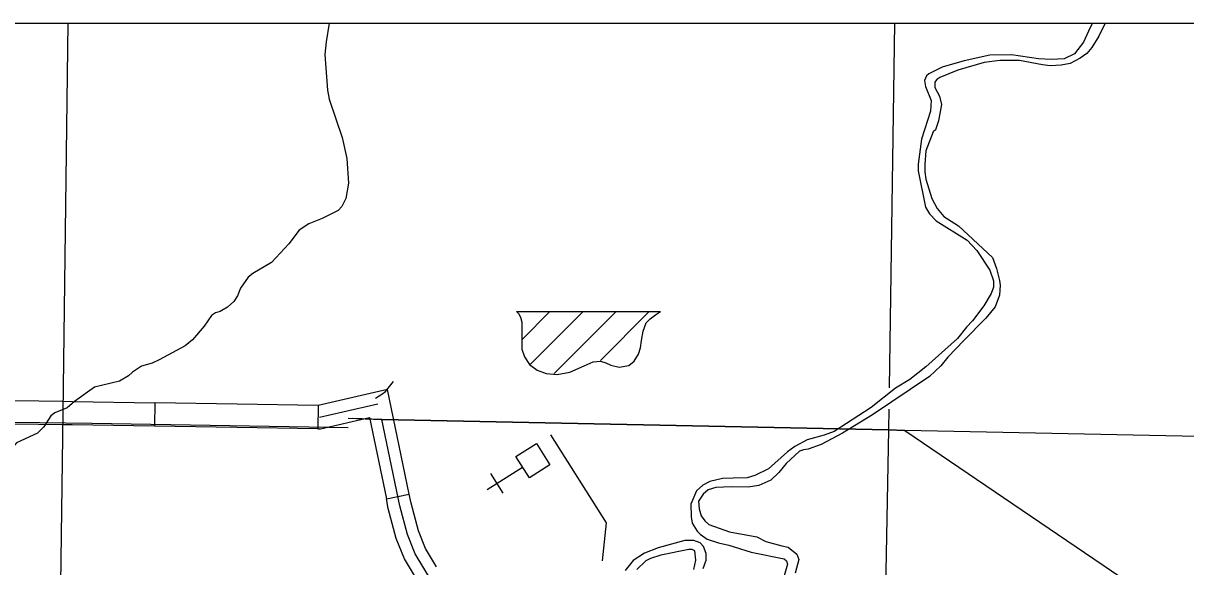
# Model space of a CAD drawing. Extents: x 1370567 to 1373900, y 377514 to 379648.
# Drawn here: x 1372612.6 to 1372825.7, y 378643.6 to 378743.2 of the extents above; entities that cross this region are included whole.
import ezdxf

# ---------------------------------------------------------------- set-up
doc = ezdxf.new("R2010")
doc.units = 0
doc.layers.add('Default', color=7, linetype='Continuous')
doc.layers.add('Survey Symbols', color=7, linetype='Continuous')

msp = doc.modelspace()

# ---------------------------------------------------------------- linework, layer by layer
at = {"layer": 'Default'}
for p, q in [((1372703.05, 378690.4), (1372729.45, 378690.4)), ((1372704.13, 378685.33), (1372709.1, 378690.3)), ((1372709.96, 378679.03), (1372721.24, 378690.31)), ((1372705.61, 378680.74), (1372715.13, 378690.26)), ((1372718.41, 378681.42), (1372727.25, 378690.26)), ((1372621.69, 378673.89), (1372621.69, 378673.89)), ((1372636.77, 378673.65), (1372636.7, 378669.36)), ((1372666.68, 378673.16), (1372666.61, 378668.87)), ((1372697.67, 378657.73), (1372704.17, 378661.84)), ((1372700.62, 378657.07), (1372698.33, 378660.69)), ((1372679.19, 378656.05), (1372683.38, 378656.92))]:
    msp.add_line(p, q, dxfattribs=at)
for points in [[(1372668.7, 378743.2), (1372668.15, 378739.82), (1372667.91, 378737.45), (1372668.4, 378730.96), (1372668.68, 378729.27), (1372671.08, 378722.23), (1372671.95, 378718.4), (1372672.25, 378713.88), (1372671.75, 378711.08), (1372671.06, 378709.59), (1372670.37, 378708.91), (1372667.42, 378707.43), (1372664.96, 378706.44), (1372663.24, 378705.28), (1372661.29, 378702.77), (1372658.11, 378699.38), (1372654.73, 378697.36), (1372653.87, 378696.67), (1372652.46, 378694.62), (1372651.89, 378693.25), (1372651.22, 378692.19), (1372650.08, 378691.14), (1372648.76, 378690.4), (1372647.9, 378690.12), (1372647.16, 378689.66), (1372645.81, 378687.67), (1372643.63, 378685.16), (1372642.31, 378684.11), (1372637.56, 378681.49), (1372636.27, 378680.92), (1372634.33, 378680.36), (1372632.64, 378679.25), (1372631.92, 378678.57), (1372630.26, 378677.63), (1372625.71, 378676.53), (1372622.05, 378673.86), (1372620.7, 378672.72), (1372618.41, 378671.81)], [(1372619.93, 378671.78), (1372620.84, 378743.2)], [(1372772.34, 378743.2), (1372771.35, 378676.38)], [(1372808.61, 378743.2), (1372808.17, 378742.43), (1372806.96, 378739.71), (1372805.32, 378737.6), (1372803.41, 378736.67), (1372801.09, 378736.56), (1372798.69, 378736.68), (1372793.76, 378737.42), (1372789.79, 378737.37), (1372785.07, 378736.3), (1372781.04, 378735.17), (1372778.6, 378733.92), (1372778.2, 378733.58), (1372777.83, 378732.72), (1372778.02, 378731.58), (1372779.04, 378729.03), (1372778.92, 378727.09), (1372777.3, 378721.95), (1372776.65, 378717.4), (1372776.68, 378716.15)], [(1372810.92, 378743.2), (1372809.79, 378740.82), (1372808.5, 378738.74), (1372807.55, 378737.65), (1372806.35, 378736.8), (1372804.52, 378735.83), (1372802.86, 378735.53), (1372800.86, 378735.42), (1372799.43, 378735.57), (1372795.21, 378736.38), (1372791.64, 378736.39), (1372788.78, 378736.03), (1372783.95, 378734.62), (1372780.63, 378733.26), (1372780.06, 378732.89), (1372779.86, 378732.6)], [(1372779.86, 378732.6), (1372779.74, 378732.4), (1372779.71, 378731.43), (1372780.56, 378729.83), (1372780.92, 378728.28), (1372780.37, 378725.31), (1372779.82, 378723.68), (1372779.42, 378723.28), (1372778.09, 378719.8), (1372777.91, 378717.37), (1372777.91, 378715.97), (1372778.07, 378714.63), (1372779.14, 378711.08), (1372780.16, 378709.22), (1372781.39, 378707.81), (1372784.04, 378706.09), (1372790.27, 378700.29), (1372791, 378698.26), (1372791.59, 378696.08), (1372791.7, 378695.19), (1372791.55, 378693.39), (1372790.78, 378691.22), (1372789.08, 378689.14), (1372785.01, 378685.07), (1372782.11, 378682.02), (1372780.82, 378680.42), (1372778.73, 378678.49), (1372768.28, 378671.46), (1372762.78, 378668.05), (1372758.89, 378665.97), (1372756.51, 378665.13), (1372755.65, 378665.01), (1372754.94, 378664.76), (1372752.45, 378662.51), (1372751.1, 378660.86), (1372749.63, 378659.46), (1372747.43, 378658.47), (1372745.49, 378658.19), (1372742.4, 378658.23), (1372739.6, 378658.09), (1372738.2, 378657.67), (1372737.26, 378656.9), (1372736.42, 378655.62), (1372736.5, 378654.19), (1372736.87, 378652.9)], [(1372776.68, 378716.15), (1372777.99, 378709.51), (1372778.73, 378708.25), (1372779.96, 378706.99), (1372785.62, 378703.42), (1372787.42, 378701.58), (1372789.77, 378697.92), (1372790.48, 378696), (1372790.48, 378694.83), (1372790.07, 378693.68), (1372788.69, 378691.4), (1372786.62, 378688.69), (1372785.5, 378687.5), (1372783.9, 378685.42), (1372778.05, 378680.23), (1372775.16, 378677.93), (1372772.49, 378676.33), (1372768.05, 378672.78), (1372761.27, 378668.37), (1372759.41, 378667.69), (1372756.32, 378666.87), (1372754.06, 378665.65), (1372752.71, 378664.65), (1372749.21, 378661.55), (1372746.72, 378660.33), (1372745.32, 378659.88), (1372742.75, 378659.83), (1372740.78, 378659.78), (1372738.49, 378659.24), (1372737.18, 378658.56), (1372736.06, 378657.51), (1372735.02, 378655.08), (1372735.07, 378652.76), (1372735.24, 378651.56), (1372736.14, 378650.1), (1372736.69, 378649.58)], [(1372703.05, 378690.4), (1372703.42, 378689.98), (1372703.78, 378689.35), (1372704.01, 378688.41), (1372704.01, 378686.99), (1372704.05, 378685.13), (1372704.05, 378683.47), (1372704.53, 378682.09), (1372705.43, 378680.67), (1372706.85, 378679.65), (1372708.51, 378679.02), (1372710.52, 378678.82), (1372712.81, 378679.25), (1372715.45, 378680.44), (1372717.07, 378681.15), (1372718.45, 378681.27), (1372719.4, 378680.99), (1372720.34, 378680.52), (1372721.88, 378680.16), (1372723.66, 378680.48), (1372724.6, 378681.27), (1372725.39, 378682.57), (1372725.75, 378683.71), (1372725.94, 378685.05), (1372726.26, 378686.75), (1372726.81, 378688.29), (1372727.56, 378689), (1372728.51, 378689.75), (1372729.45, 378690.4)], [(1372680.45, 378677.52), (1372679.24, 378676), (1372678.82, 378675.54), (1372678.56, 378675.31), (1372677.19, 378674.43)], [(1372679.4, 378676.07), (1372666.68, 378673.16)], [(1372683.38, 378656.92), (1372679.4, 378676.07)], [(1372606.6, 378674.1), (1372619.96, 378673.92), (1372621.69, 378673.89)], [(1372621.69, 378673.89), (1372636.77, 378673.65)], [(1372651.86, 378673.4), (1372636.77, 378673.65)], [(1372666.68, 378673.16), (1372651.86, 378673.4)], [(1372666.91, 378671.01), (1372677.6, 378673.46)], [(1372618.41, 378671.81), (1372617.72, 378671.27), (1372616.4, 378669.21), (1372615.23, 378668.1), (1372611.39, 378666.29), (1372610.5, 378665.23), (1372609.13, 378663.72), (1372607.92, 378662.95), (1372605.43, 378661.82), (1372603.46, 378660.17), (1372603.14, 378660)], [(1372617.98, 378528.58), (1372619.93, 378671.78)], [(1372771.29, 378672.45), (1372771.24, 378668.71), (1372770.17, 378613.49)], [(1372672.21, 378669.07), (1372625.23, 378669.83), (1372549.05, 378670.84)], [(1372621.62, 378669.61), (1372619.89, 378669.63), (1372606.54, 378669.81)], [(1372636.7, 378669.36), (1372621.62, 378669.61)], [(1372651.79, 378669.11), (1372636.7, 378669.36)], [(1372666.61, 378668.87), (1372651.79, 378669.11)], [(1372666.61, 378668.87), (1372667.13, 378668.87), (1372676.1, 378670.92)], [(1372672.19, 378670.81), (1372678.36, 378670.57), (1372771.24, 378668.71), (1372774.23, 378668.55), (1372884.82, 378593.46), (1372883.97, 378551.84), (1372920.73, 378552.22), (1372998.29, 378550.5), (1372998.35, 378531.89)], [(1373025.55, 378663.43), (1372923.8, 378665.52), (1372774.23, 378668.55), (1372771.24, 378668.71), (1372678.36, 378670.57), (1372672.91, 378670.78)], [(1372676.1, 378670.92), (1372679.19, 378656.05)], [(1372755.56, 378564.97), (1372754.18, 378567.13), (1372752.59, 378569.96), (1372751.17, 378571.8), (1372747.19, 378575.36), (1372744.11, 378577.77), (1372731.18, 378587.16), (1372715.23, 378598.45), (1372711.65, 378601.93), (1372708.95, 378605.71), (1372706.94, 378609.58), (1372690.82, 378635.48), (1372684.46, 378645.99), (1372683.05, 378649.48), (1372681.64, 378654.78), (1372678.36, 378670.57)], [(1372709.29, 378667.8), (1372719.47, 378651.64), (1372718.74, 378644.67)], [(1372688.41, 378643.6), (1372686.38, 378646.95), (1372685.08, 378650.16), (1372683.72, 378655.27), (1372683.38, 378656.92)], [(1372684.74, 378641.38), (1372682.54, 378645.03), (1372681.01, 378648.8), (1372679.55, 378654.29), (1372679.19, 378656.05)], [(1372736.87, 378652.9), (1372737.55, 378651.98), (1372738.32, 378651.35), (1372742.06, 378650.02), (1372747.08, 378649.06), (1372748.76, 378648.2), (1372751.67, 378647.42), (1372752.81, 378647.21), (1372754.41, 378645.92), (1372754.8, 378644.92), (1372754.11, 378642.4)], [(1372737.23, 378643.26), (1372737.81, 378644.81), (1372737.79, 378646.04), (1372737.33, 378647.29), (1372736.71, 378647.95), (1372735.54, 378648.42), (1372733.91, 378648.42), (1372729.02, 378647.07), (1372726.5, 378646.1), (1372724.41, 378644.71), (1372722.95, 378642.91)], [(1372736.69, 378649.58), (1372738, 378648.64), (1372740.05, 378648), (1372741.99, 378647.56), (1372746.04, 378646.26), (1372752.09, 378645.04), (1372752.55, 378644.67), (1372752.69, 378644.04), (1372751.3, 378639.18)], [(1372735.57, 378643.1), (1372735.92, 378644.78), (1372735.73, 378646.5), (1372735.25, 378646.76), (1372734.62, 378646.76), (1372729.47, 378645.69), (1372727.61, 378645.1), (1372726.76, 378644.67), (1372725.09, 378643.11)]]:
    msp.add_lwpolyline(points, dxfattribs=at)
msp.add_lwpolyline([(1372709.18, 378662.27), (1372705.41, 378659.88), (1372702.94, 378663.79), (1372706.7, 378666.17)], close=True, dxfattribs=at)
at = {"layer": 'Survey Symbols'}
msp.add_lwpolyline([(1371518.13, 378743.2), (1373025.55, 378743.2), (1373025.55, 377817.56), (1371518.13, 377817.56)], close=True, dxfattribs=at)
msp.add_lwpolyline([(1371518.13, 378743.2), (1373025.55, 378743.2), (1373025.55, 377817.56), (1371518.13, 377817.56)], close=True, dxfattribs=at)
msp.add_lwpolyline([(1371518.13, 378743.2), (1373025.55, 378743.2), (1373025.55, 377817.56), (1371518.13, 377817.56)], close=True, dxfattribs=at)

doc.saveas('drawing.dxf')
